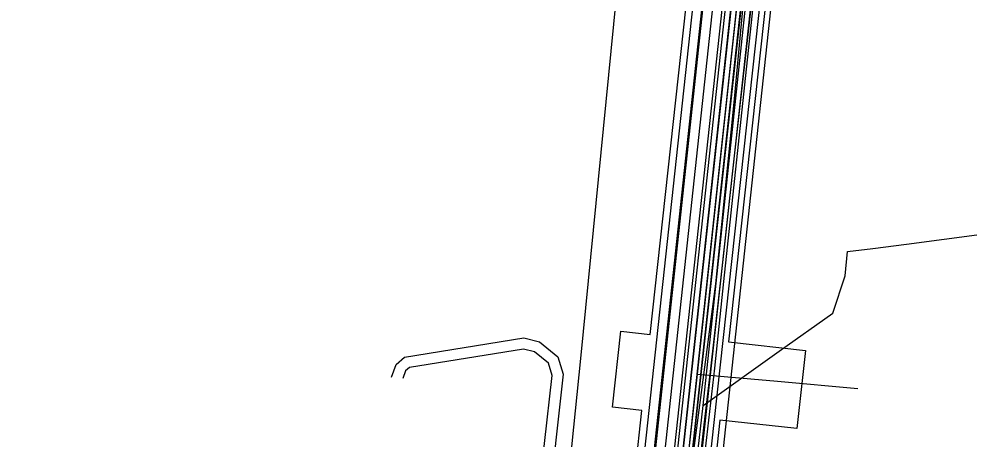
# Model space of a CAD drawing. Extents: x -595540 to -593988, y -1160850 to -1159202.
# Drawn here: x -594105.52 to -594070.78, y -1160130.02 to -1160114.65 of the extents above; entities that cross this region are included whole.
import ezdxf

# ---------------------------------------------------------------- set-up
doc = ezdxf.new("R2010")
doc.units = 0
for name, color, linetype in [('BVK-VODOVOD_trasa sítě', 7, 'Continuous'), ('BVK-VODOVOD_trasa zrušené sítě', 7, 'Continuous'), ('CETIN_kabel podzemní', 7, 'Continuous'), ('DSP-NN-TEPLARNY_kabel', 7, 'Continuous'), ('EON-NN_kabel', 7, 'Continuous'), ('EON-VN_kabel', 7, 'Continuous'), ('TEPLARNY-ELEKTRO_kabel', 7, 'Continuous'), ('TEPLARNY-HORKOVODY_trasa sítě', 7, 'Continuous'), ('TEPLARNY-HORKOVODY_trasa sítě obvodem', 7, 'Continuous'), ('TEPLARNY-TEPLOVODY_trasa sítě', 7, 'Continuous'), ('TSB_kabel VO', 7, 'Continuous'), ('TSB_kolektor', 7, 'Continuous')]:
    doc.layers.add(name, color=color, linetype=linetype)

msp = doc.modelspace()

# ---------------------------------------------------------------- linework, layer by layer
at = {"layer": 'BVK-VODOVOD_trasa sítě'}
msp.add_lwpolyline([(-594073.65, -1160066.88), (-594074.27, -1160072.81), (-594074.95, -1160078.77), (-594075.63, -1160084.73), (-594076.28, -1160090.69), (-594076.92, -1160096.64), (-594077.34, -1160100.55), (-594077.47, -1160102.12), (-594078.1, -1160108.07), (-594078.74, -1160114.03), (-594079.4, -1160119.99), (-594079.85, -1160123.99), (-594080.22, -1160127.34), (-594080.48, -1160129.5), (-594081.13, -1160135.45), (-594081.78, -1160141.38), (-594082.179, -1160145.045), (-594082.193, -1160145.178), (-594082.46, -1160147.54), (-594083.08, -1160153.5), (-594083.37, -1160156.32), (-594084.04, -1160162.26)], dxfattribs=at)
at = {"layer": 'BVK-VODOVOD_trasa zrušené sítě'}
msp.add_lwpolyline([(-594082.16, -1160145.34), (-594080.374, -1160129.959), (-594080.081, -1160127.433), (-594079.742, -1160124.255), (-594077.269, -1160101.057), (-594072.89, -1160059.97), (-594072.24, -1160053.5)], dxfattribs=at)
at = {"layer": 'CETIN_kabel podzemní'}
for points in [[(-594080.5, -1160128.79), (-594077.84, -1160103.77), (-594093.22, -1160102.09)], [(-594073.07, -1160122.89), (-594066.54, -1160122.03), (-594065.34, -1160122.18), (-594062.67, -1160122.46), (-594061.52, -1160122.5)], [(-594077.72, -1160126.81), (-594075.76, -1160125.41), (-594075.31, -1160124.05), (-594075.22, -1160123.16), (-594074.3, -1160123.05), (-594073.07, -1160122.89)], [(-594080.5, -1160128.79), (-594077.72, -1160126.81)], [(-594080.73, -1160130.82), (-594080.5, -1160128.79)]]:
    msp.add_lwpolyline(points, dxfattribs=at)
at = {"layer": 'DSP-NN-TEPLARNY_kabel'}
for points in [[(-594087.163, -1160131.663), (-594081.439, -1160132.3), (-594077.708, -1160097.829), (-594081.109, -1160097.46), (-594080.71, -1160093.783), (-594077.311, -1160094.152), (-594072.682, -1160051.269), (-594151.228, -1160042.465), (-594277.152, -1160029.774), (-594274.705, -1160009.372), (-594276.026, -1160009.204), (-594274.829, -1159999.518)], [(-594087.141, -1160131.465), (-594081.616, -1160132.079), (-594077.929, -1160098.007), (-594081.33, -1160097.638), (-594080.888, -1160093.562), (-594077.489, -1160093.931), (-594072.903, -1160051.451), (-594151.248, -1160042.664), (-594271.375, -1160030.557), (-594276.36, -1160076.505), (-594284.074, -1160147.539), (-594288.22, -1160147.049), (-594288.448, -1160148.755), (-594284.262, -1160149.285), (-594286.229, -1160167.438), (-594290.518, -1160166.974), (-594290.731, -1160168.788), (-594290.275, -1160168.836), (-594286.414, -1160169.302), (-594296.128, -1160258.71), (-594301.846, -1160311.412), (-594308.146, -1160310.714)], [(-593990.841, -1160060.446), (-594017.462, -1160057.454), (-594016.864, -1160052.146), (-594021.037, -1160051.677), (-594021.635, -1160056.985), (-594072.483, -1160051.288), (-594077.134, -1160094.372), (-594080.533, -1160094.003), (-594080.889, -1160097.283), (-594077.488, -1160097.652), (-594081.31, -1160132.968), (-594084.696, -1160163.464), (-594089.474, -1160162.891), (-594089.837, -1160166.022), (-594085.046, -1160166.62), (-594091.535, -1160225.076), (-594096.839, -1160224.475), (-594097.211, -1160227.753), (-594091.912, -1160228.354), (-594102.249, -1160319.282)], [(-594102.073, -1160319.503), (-594091.691, -1160228.178), (-594096.99, -1160227.576), (-594096.663, -1160224.696), (-594091.358, -1160225.298), (-594084.832, -1160166.502), (-594089.626, -1160165.905), (-594089.309, -1160163.079), (-594084.514, -1160163.64), (-594077.268, -1160097.475), (-594080.669, -1160097.106), (-594080.356, -1160094.223), (-594076.957, -1160094.592), (-594072.306, -1160051.509), (-594021.459, -1160057.206), (-594020.861, -1160051.898), (-594017.085, -1160052.322), (-594017.683, -1160057.63), (-593990.841, -1160060.647)]]:
    msp.add_lwpolyline(points, dxfattribs=at)
at = {"layer": 'EON-NN_kabel'}
for points in [[(-594067.724, -1160069.481), (-594068.326, -1160069.474), (-594069.805, -1160070.336), (-594072.293, -1160071.067), (-594073.831, -1160071.907), (-594074.742, -1160073.478), (-594075.476, -1160076.716), (-594075.83, -1160087.726), (-594077.03, -1160098.714), (-594078.15, -1160104.479), (-594079.379, -1160117.702), (-594080.052, -1160124.347), (-594081.21, -1160133.126), (-594081.593, -1160138.338), (-594081.58, -1160139.305), (-594081.655, -1160141.272), (-594081.489, -1160141.597), (-594080.128, -1160142.117), (-594078.039, -1160141.937), (-594077.207, -1160141.105), (-594076.032, -1160141.197), (-594075.842, -1160141.389), (-594075.842, -1160141.541)], [(-594091.901, -1160127.761), (-594091.725, -1160127.299), (-594091.427, -1160127.03), (-594087.055, -1160126.319), (-594086.484, -1160126.464), (-594085.816, -1160127.015), (-594085.621, -1160127.652), (-594086.185, -1160132.703), (-594086.411, -1160136.041), (-594086.525, -1160138.765), (-594086.287, -1160141.014), (-594086.297, -1160141.732), (-594086.244, -1160142.393), (-594085.707, -1160142.743), (-594083.374, -1160143.166), (-594082.243, -1160143.26), (-594081.336, -1160143.154), (-594078.024, -1160143.487), (-594077.754, -1160142.218), (-594077.054, -1160141.518), (-594076.358, -1160141.572)], [(-594076.398, -1160141.971), (-594076.902, -1160141.932), (-594077.387, -1160142.417), (-594077.642, -1160143.626), (-594077.768, -1160143.842), (-594078.003, -1160143.891), (-594081.376, -1160143.552), (-594082.275, -1160143.658), (-594083.426, -1160143.564), (-594085.857, -1160143.123), (-594086.626, -1160142.621), (-594086.697, -1160141.746), (-594086.687, -1160141.032), (-594086.925, -1160138.777), (-594086.811, -1160136.019), (-594086.583, -1160132.667), (-594086.027, -1160127.69), (-594086.164, -1160127.247), (-594086.67, -1160126.83), (-594087.073, -1160126.727), (-594091.247, -1160127.406), (-594091.385, -1160127.531), (-594091.49, -1160127.805)]]:
    msp.add_lwpolyline(points, dxfattribs=at)
at = {"layer": 'EON-VN_kabel'}
for points in [[(-594080.896, -1160145.075), (-594081.806, -1160144.977), (-594082.135, -1160144.942), (-594082.463, -1160144.907), (-594082.791, -1160144.872), (-594083.119, -1160144.837), (-594083.448, -1160144.801), (-594083.776, -1160144.766), (-594084.181, -1160144.723), (-594079.096, -1160097.822), (-594074.328, -1160052.725), (-594074.281, -1160051.48), (-594074.266, -1160051.08), (-594074.251, -1160050.679), (-594074.236, -1160050.279), (-594151.085, -1160042.867), (-594151.488, -1160042.828), (-594154.433, -1160042.544), (-594154.349, -1160041.668), (-594185.878, -1160038.605), (-594269.531, -1160030.626)], [(-594105.911, -1160343.552), (-594094.954, -1160247.658), (-594095.089, -1160244.632), (-594094.022, -1160235.336), (-594093.302, -1160229.8), (-594091.8, -1160217.959), (-594090.128, -1160200.086), (-594089.466, -1160194.868), (-594088.109, -1160184.422), (-594086.867, -1160174.399), (-594084.336, -1160150.121), (-594084.294, -1160149.722), (-594083.819, -1160145.167), (-594083.819, -1160145.164), (-594083.776, -1160144.766), (-594078.733, -1160097.722), (-594073.972, -1160052.697), (-594073.905, -1160051.516), (-594073.882, -1160051.117), (-594073.86, -1160050.717), (-594073.836, -1160050.297), (-594049.909, -1160052.832), (-594049.512, -1160052.874), (-593990.841, -1160059.09)], [(-593990.841, -1160059.493), (-594049.555, -1160053.271), (-594049.952, -1160053.229), (-594073.082, -1160050.778), (-594073.122, -1160051.19), (-594073.161, -1160051.588), (-594073.29, -1160052.897), (-594078.042, -1160097.846), (-594083.119, -1160144.837), (-594083.162, -1160145.234), (-594083.162, -1160145.236), (-594083.633, -1160149.748), (-594083.674, -1160150.147), (-594086.211, -1160174.474), (-594087.454, -1160184.505), (-594088.811, -1160194.952), (-594089.472, -1160200.158), (-594091.144, -1160218.031), (-594092.647, -1160229.884), (-594093.367, -1160235.416), (-594094.433, -1160244.707), (-594094.151, -1160247.679), (-594105.114, -1160344.044)], [(-594104.302, -1160344.942), (-594093.355, -1160247.757), (-594093.778, -1160244.782), (-594092.712, -1160235.497), (-594091.992, -1160229.968), (-594090.488, -1160218.104), (-594088.816, -1160200.231), (-594088.156, -1160195.036), (-594086.799, -1160184.588), (-594085.556, -1160174.549), (-594083.013, -1160150.165), (-594082.971, -1160149.765), (-594082.506, -1160145.305), (-594082.506, -1160145.304), (-594082.463, -1160144.907), (-594077.34, -1160097.863), (-594072.605, -1160053.081), (-594072.391, -1160051.662), (-594072.33, -1160051.26), (-594049.994, -1160053.627), (-594049.952, -1160053.229), (-594049.909, -1160052.832), (-594049.728, -1160051.13)], [(-594092.164, -1160244.637), (-594093.087, -1160244.549), (-594092.057, -1160235.577), (-594091.338, -1160230.052), (-594089.832, -1160218.176), (-594088.16, -1160200.303), (-594087.502, -1160195.12), (-594086.144, -1160184.671), (-594084.9, -1160174.624), (-594082.349, -1160150.165), (-594082.307, -1160149.765), (-594081.849, -1160145.375), (-594081.849, -1160145.373), (-594081.806, -1160144.977), (-594076.645, -1160097.949), (-594071.889, -1160052.97), (-594071.576, -1160051.742), (-593990.841, -1160060.297)], [(-594073.63, -1160052.792), (-594078.389, -1160097.801), (-594083.448, -1160144.801), (-594083.491, -1160145.199), (-594083.491, -1160145.201), (-594083.964, -1160149.735), (-594084.005, -1160150.134), (-594086.539, -1160174.437), (-594087.781, -1160184.463), (-594089.138, -1160194.91), (-594089.8, -1160200.122), (-594091.472, -1160217.995), (-594092.974, -1160229.842), (-594093.695, -1160235.376), (-594094.761, -1160244.669), (-594094.572, -1160247.833), (-594105.51, -1160343.598)], [(-594104.71, -1160344.493), (-594093.783, -1160247.981), (-594094.106, -1160244.744), (-594093.04, -1160235.456), (-594092.32, -1160229.926), (-594090.816, -1160218.068), (-594089.144, -1160200.195), (-594088.484, -1160194.994), (-594087.126, -1160184.546), (-594085.883, -1160174.512), (-594083.344, -1160150.159), (-594083.302, -1160149.76), (-594082.834, -1160145.27), (-594082.834, -1160145.27), (-594082.791, -1160144.872), (-594077.699, -1160097.925), (-594072.936, -1160052.884)], [(-594072.271, -1160053.25), (-594076.996, -1160097.938), (-594082.135, -1160144.942), (-594082.178, -1160145.338), (-594082.178, -1160145.34), (-594082.64, -1160149.765), (-594082.681, -1160150.165), (-594085.228, -1160174.586), (-594086.472, -1160184.629), (-594087.829, -1160195.078), (-594088.488, -1160200.267), (-594090.16, -1160218.14), (-594091.665, -1160230.01), (-594092.385, -1160235.537), (-594093.459, -1160244.903), (-594092.21, -1160245.035)]]:
    msp.add_lwpolyline(points, dxfattribs=at)
at = {"layer": 'TEPLARNY-ELEKTRO_kabel'}
for points in [[(-594087.163, -1160131.663), (-594081.439, -1160132.3), (-594077.708, -1160097.829), (-594081.109, -1160097.46), (-594080.71, -1160093.783), (-594077.311, -1160094.152), (-594072.682, -1160051.269), (-594151.228, -1160042.465), (-594277.152, -1160029.774), (-594274.705, -1160009.372), (-594276.026, -1160009.204), (-594274.829, -1159999.518)], [(-594087.141, -1160131.465), (-594081.616, -1160132.079), (-594077.929, -1160098.007), (-594081.33, -1160097.638), (-594080.888, -1160093.562), (-594077.489, -1160093.931), (-594072.903, -1160051.451), (-594151.248, -1160042.664), (-594271.375, -1160030.557), (-594276.36, -1160076.505), (-594284.074, -1160147.539), (-594288.22, -1160147.049), (-594288.448, -1160148.755), (-594284.262, -1160149.285), (-594286.229, -1160167.438), (-594290.518, -1160166.974), (-594290.731, -1160168.788), (-594290.275, -1160168.836), (-594286.414, -1160169.302), (-594296.128, -1160258.71), (-594301.846, -1160311.412), (-594308.146, -1160310.714)], [(-593990.841, -1160060.446), (-594017.462, -1160057.454), (-594016.864, -1160052.146), (-594021.037, -1160051.677), (-594021.635, -1160056.985), (-594072.483, -1160051.288), (-594077.134, -1160094.372), (-594080.533, -1160094.003), (-594080.889, -1160097.283), (-594077.488, -1160097.652), (-594081.31, -1160132.968), (-594084.696, -1160163.464), (-594089.474, -1160162.891), (-594089.837, -1160166.022), (-594085.046, -1160166.62), (-594091.535, -1160225.076), (-594096.839, -1160224.475), (-594097.211, -1160227.753), (-594091.912, -1160228.354), (-594102.249, -1160319.282)], [(-594102.073, -1160319.503), (-594091.691, -1160228.178), (-594096.99, -1160227.576), (-594096.663, -1160224.696), (-594091.358, -1160225.298), (-594084.832, -1160166.502), (-594089.626, -1160165.905), (-594089.309, -1160163.079), (-594084.514, -1160163.64), (-594077.268, -1160097.475), (-594080.669, -1160097.106), (-594080.356, -1160094.223), (-594076.957, -1160094.592), (-594072.306, -1160051.509), (-594021.459, -1160057.206), (-594020.861, -1160051.898), (-594017.085, -1160052.322), (-594017.683, -1160057.63), (-593990.841, -1160060.647)]]:
    msp.add_lwpolyline(points, dxfattribs=at)
at = {"layer": 'TEPLARNY-HORKOVODY_trasa sítě'}
msp.add_line((-594077.488, -1160097.652), (-594081.31, -1160132.968), dxfattribs=at)
at = {"layer": 'TEPLARNY-HORKOVODY_trasa sítě obvodem'}
for p, q in [((-594076.111, -1160096.544), (-594080.068, -1160133.104)), ((-594082.422, -1160131.627), (-594078.865, -1160098.76))]:
    msp.add_line(p, q, dxfattribs=at)
at = {"layer": 'TEPLARNY-TEPLOVODY_trasa sítě'}
for p, q in [((-594081.31, -1160132.968), (-594080.71, -1160127.649)), ((-594080.71, -1160127.649), (-594077.781, -1160127.909)), ((-594077.781, -1160127.909), (-594074.851, -1160128.169))]:
    msp.add_line(p, q, dxfattribs=at)
msp.add_lwpolyline([(-594080.71, -1160127.649), (-594079.503, -1160116.389), (-594078.123, -1160103.516), (-594098.071, -1160101.149), (-594102.237, -1160100.655)], dxfattribs=at)
at = {"layer": 'TSB_kabel VO'}
msp.add_lwpolyline([(-594087.376, -1160141.761), (-594086.47, -1160141.8), (-594084.98, -1160127.07), (-594083.582, -1160112.971), (-594084.959, -1160111.278), (-594083.28, -1160109.92), (-594082.77, -1160105.54), (-594082.39, -1160105.68), (-594082.77, -1160105.54), (-594084.14, -1160103.854), (-594082.511, -1160102.537), (-594082.41, -1160101.38), (-594080.78, -1160086.84), (-594081.19, -1160085.78), (-594080.9, -1160084.96), (-594080.533, -1160085.048), (-594080.9, -1160084.96), (-594079.78, -1160077.37), (-594078.488, -1160070.046), (-594078.633, -1160070.031)], dxfattribs=at)
at = {"layer": 'TSB_kolektor'}
msp.add_lwpolyline([(-594077.321, -1160105.867), (-594079.575, -1160126.47), (-594076.761, -1160126.778), (-594077.074, -1160129.641), (-594079.888, -1160129.333), (-594080.122, -1160131.474), (-594083.294, -1160133.981), (-594087.23, -1160133.55), (-594086.917, -1160130.687), (-594082.981, -1160131.118), (-594082.746, -1160128.977), (-594083.823, -1160128.856), (-594083.512, -1160126.074), (-594082.442, -1160126.193), (-594080.188, -1160105.59)], close=True, dxfattribs=at)

doc.saveas('drawing.dxf')
